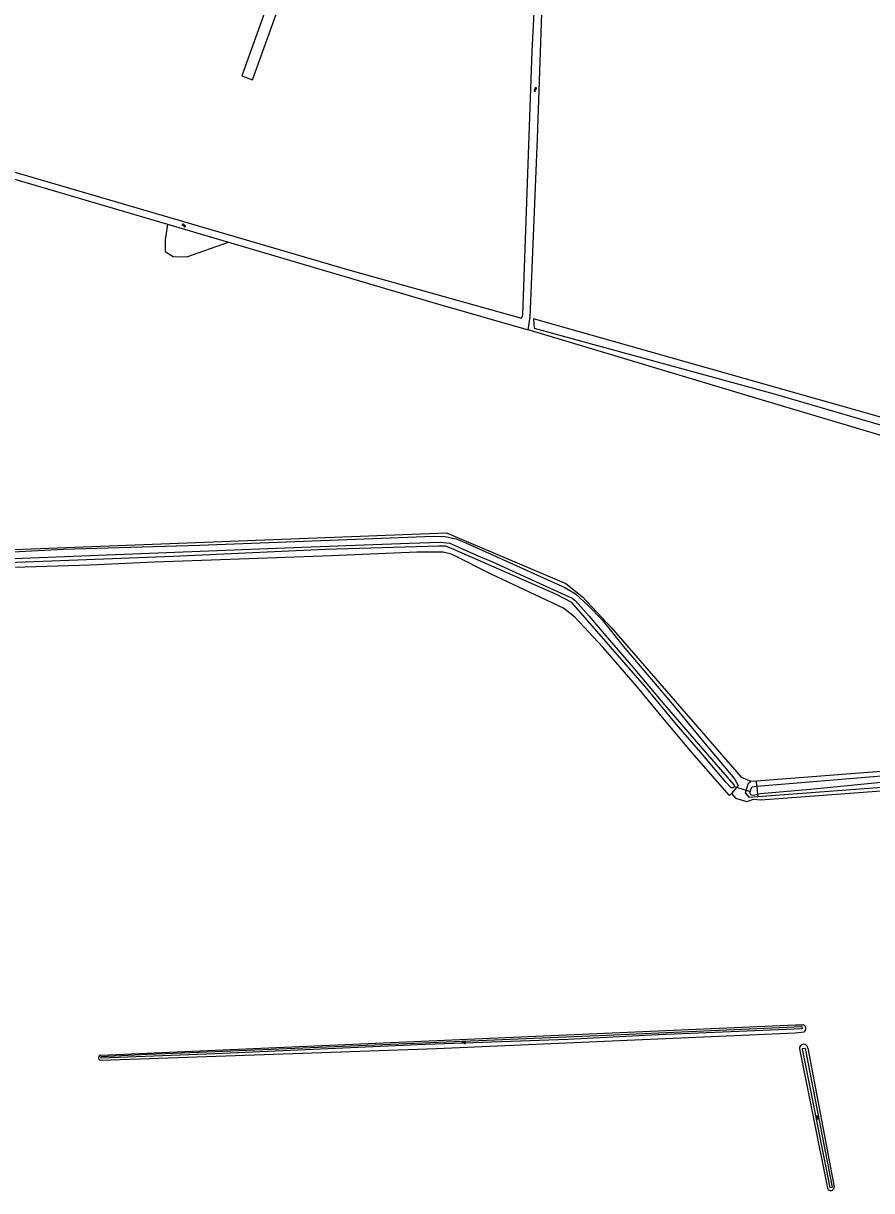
# Model space of a CAD drawing. Extents: x 134297 to 137000, y 403500 to 406000.
# Drawn here: x 135346.8 to 135669.7, y 403877.4 to 404321.6 of the extents above; entities that cross this region are included whole.
import ezdxf

# ---------------------------------------------------------------- set-up
doc = ezdxf.new("R2010")
doc.units = 0
for name, color, linetype in [('gg-knt-bronhoudergrens', 7, 'Continuous'), ('gg-knt-onverhard', 7, 'Continuous'), ('gg-kntw-bovenkant insteek waterloop', 7, 'Continuous'), ('gg-kntw-waterlijn', 7, 'Continuous'), ('gg-kwrk-duiker nz buis', 7, 'Continuous'), ('gt-grn-vlakafsluiter', 7, 'Continuous'), ('gt-symb-watersymbool', 7, 'Continuous')]:
    doc.layers.add(name, color=color, linetype=linetype)

# ---------------------------------------------------------------- blocks, each defined once
blk = doc.blocks.new('gt0-WA')
at = {"layer": 'gt-symb-watersymbool'}
for centre, start, end in [((-0.32, 0.02), 28.0725, 151.9275), ((0.43, 0.42), 208.0725, 331.9275), ((-0.32, -0.43), 28.0725, 151.9275), ((0.43, -0.03), 208.0725, 331.9275)]:
    blk.add_arc(centre, 0.425, start, end, dxfattribs=at)

msp = doc.modelspace()

# ---------------------------------------------------------------- linework, layer by layer
at = {"layer": 'gg-knt-bronhoudergrens'}
for points in [[(135459.38, 404379.63), (135447.2, 404346.69), (135442.22, 404336.02), (135430.02, 404301.66), (135434.03, 404300.15), (135445.65, 404332.63), (135455.4, 404354.91), (135463.5, 404378.41)], [(135401.62, 404245.13), (135400.77, 404239.28), (135400.77, 404234.75), (135403.86, 404232.9), (135409, 404232.7), (135424.91, 404238.28)], [(135716.77, 404151.88), (135628.13, 404178.22), (135538.9, 404204.96)], [(135227.94, 404116.95), (135507.83, 404127.75), (135553.34, 404108.4), (135559.54, 404103.56), (135570.73, 404091.62), (135620.02, 404034.77), (135623.76, 404033.24)], [(135779.16, 404039.7), (135770.41, 404038.79), (135696.9, 404031.22), (135627.52, 404026), (135624.49, 404026.22), (135622.27, 404025.33), (135618.07, 404026.6)]]:
    msp.add_lwpolyline(points, dxfattribs=at)
at = {"layer": 'gg-knt-onverhard'}
msp.add_lwpolyline([(135774.43, 404143.01), (135694.68, 404165.6), (135541.03, 404209.12), (135541.25, 404205.62), (135632.54, 404180.6), (135775.98, 404138.82)], dxfattribs=at)
at = {"layer": 'gg-kntw-bovenkant insteek waterloop'}
for p, q in [((135401.62, 404245.13), (135424.91, 404238.28)), ((135623.76, 404033.24), (135625.83, 404033.4)), ((135626.36, 404027.24), (135623.23, 404027)), ((135376.34, 403928.95), (135640.74, 403940.49)), ((135376.4, 403927.11), (135504.02, 403931.53)), ((135642.22, 403931.45), (135652.95, 403878.36)), ((135645.41, 403931.63), (135655.44, 403878.84))]:
    msp.add_line(p, q, dxfattribs=at)
for points in [[(135280.16, 404283.76), (135322.3, 404271.13), (135470.13, 404227.94), (135536.41, 404209.42), (135536.94, 404210.74), (135540.51, 404311.02), (135543.93, 404377.31)], [(135538.9, 404204.96), (135539.77, 404209.82), (135542.57, 404277.8), (135545.98, 404376.58)], [(135277.21, 404284.65), (135276.63, 404281.91), (135401.62, 404245.13)], [(135424.91, 404238.28), (135503.57, 404215.13), (135538.9, 404204.96)], [(135282.67, 404117.36), (135362.03, 404121.51), (135383.28, 404122.18), (135413.85, 404122.99), (135502.98, 404126.43), (135507.3, 404126.33), (135511.52, 404125.42), (135515.5, 404123.75), (135522.8, 404120.51), (135552.9, 404106.88), (135557.02, 404104.5), (135561.62, 404100.22), (135567.19, 404094.61), (135575.09, 404084.67), (135594.57, 404061.79), (135606.32, 404047.47), (135617.46, 404034.17), (135618.86, 404031.66), (135616.38, 404028.56)], [(135616.38, 404028.56), (135615.66, 404027.83), (135602.2, 404043.12), (135590.75, 404056.69), (135580.59, 404068.98), (135567.43, 404084.22), (135556.78, 404095.71), (135552.47, 404099.09), (135524.83, 404111.95), (135510.53, 404119.25), (135509.7, 404119.62), (135506.6, 404120.35), (135503.04, 404120.43), (135501.34, 404120.35), (135496.63, 404120.35), (135464.04, 404118.95), (135436.14, 404117.99), (135396.67, 404116.52), (135372.11, 404115.44), (135334.95, 404114.3)], [(135625.83, 404033.4), (135676.49, 404037.29), (135698.82, 404039.38)], [(135623.23, 404027), (135621.67, 404028.78), (135622.87, 404032.49), (135623.76, 404033.24)], [(135701.56, 404033.41), (135677.01, 404031.12), (135626.36, 404027.24)], [(135640.74, 403940.49), (135643.03, 403940.59), (135643.7, 403940.57)], [(135504.02, 403931.53), (135640.58, 403937.53), (135643.98, 403937.88)]]:
    msp.add_lwpolyline(points, dxfattribs=at)
for centre, radius, start, end in [((135643.18, 403939.16), 1.51, 302.098, 69.9664), ((135643.81, 403931.54), 1.6, 3.1639, 183.1599), ((135376.3, 403928.03), 0.924, 87.8833, 276.2852), ((135654.17, 403878.71), 1.27, 195.9234, 5.5881)]:
    msp.add_arc(centre, radius, start, end, dxfattribs=at)
at = {"layer": 'gg-kntw-waterlijn'}
msp.add_line((135701.26, 404037.5), (135626.03, 404031.17), dxfattribs=at)
for points in [[(135301.19, 404116.35), (135446.31, 404122.07), (135476.56, 404123.21), (135493.81, 404123.82), (135505.47, 404124.2), (135509.13, 404123.78), (135519.32, 404119.25), (135525.36, 404116.68), (135545.9, 404107.26), (135555.65, 404102.82), (135556.84, 404101.97), (135562.21, 404096.08), (135569.98, 404086.86), (135578.87, 404076.49), (135590.86, 404062.26), (135604.6, 404046.45), (135617.27, 404031.79), (135617.35, 404031.27), (135616.93, 404030.77), (135616.25, 404030.66), (135614.2, 404032.93), (135604.67, 404044.11), (135595.47, 404054.86), (135584.18, 404068.56), (135555.63, 404101.29), (135549.54, 404104.37), (135509.79, 404121.73), (135507.48, 404122.61), (135505.05, 404122.68), (135461.71, 404121.43), (135403.81, 404118.79), (135317.82, 404115.42)], [(135626.03, 404031.17), (135624.1, 404031.01), (135623.59, 404030.03), (135623.36, 404029.32), (135623.35, 404028.91), (135623.5, 404028.36), (135623.99, 404028.04), (135624.49, 404027.87), (135625.91, 404028.23), (135626.27, 404028.32)], [(135626.27, 404028.32), (135627.35, 404028.6), (135646.34, 404030.2), (135687.58, 404034.27), (135701.41, 404035.52)], [(135376.41, 403928.54), (135394.19, 403929.35), (135416.63, 403930.2), (135568.63, 403936.55), (135643.15, 403939.95), (135643.2, 403939.02), (135625.19, 403938.2), (135588.43, 403936.73), (135554.05, 403934.99), (135499.92, 403932.99), (135419.77, 403929.52), (135376.41, 403927.81), (135376.41, 403928.54)], [(135643.22, 403931.34), (135653.83, 403878.59), (135654.75, 403878.77), (135644.48, 403931.52), (135643.22, 403931.34)]]:
    msp.add_lwpolyline(points, dxfattribs=at)
at = {"layer": 'gg-kwrk-duiker nz buis'}
msp.add_line((135617.35, 404031.27), (135623.54, 404029.26), dxfattribs=at)
at = {"layer": 'gt-grn-vlakafsluiter'}
for p, q in [((135626.03, 404031.17), (135625.83, 404033.4)), ((135626.03, 404031.17), (135626.27, 404028.32)), ((135616.38, 404028.56), (135618.07, 404026.6)), ((135626.27, 404028.32), (135626.36, 404027.24))]:
    msp.add_line(p, q, dxfattribs=at)

# ---------------------------------------------------------------- block references
at = {"layer": 'gt-symb-watersymbool'}
for p, rotation in [((135541.67, 404296.5), -92.06381972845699), ((135407.95, 404244.64), 163.61369434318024), ((135514.38, 403933.84), 2.23563689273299), ((135649, 403905.33), -78.57767892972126)]:
    msp.add_blockref('gt0-WA', p, dxfattribs=dict(at, rotation=rotation))

doc.saveas('drawing.dxf')
